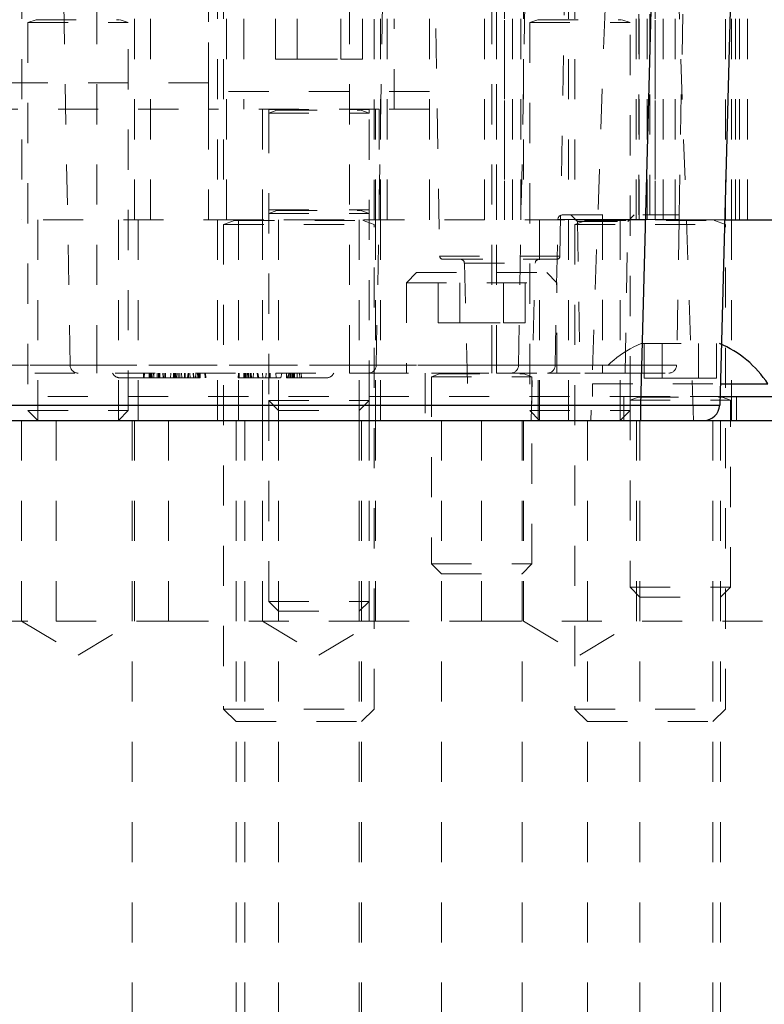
# Model space of a CAD drawing. Header units: inches. Extents: x 1802 to 2468, y -253 to -72.
# Tile 274 of 570: x 2074.34 to 2076.2, y -116.65 to -114.2. Entities that reach past the tile are written whole.
import ezdxf

# ---------------------------------------------------------------- set-up
doc = ezdxf.new("R2010")
doc.units = ezdxf.units.IN
doc.header["$LTSCALE"] = 0.5
doc.header["$MEASUREMENT"] = 0
doc.linetypes.add('HIDDEN', pattern=[0.225, 0.15, -0.075])
for name, color, linetype in [('DIE-M-S', 8, 'Continuous'), ('DIE-M-S3', 8, 'Continuous'), ('DSS-M-S', 53, 'Continuous'), ('SVD-M-S', 8, 'Continuous')]:
    doc.layers.add(name, color=color, linetype=linetype)

msp = doc.modelspace()

# ---------------------------------------------------------------- linework, layer by layer
at = {"layer": 'DIE-M-S', "linetype": 'HIDDEN', "lineweight": 18}
for p, q in [((2074.66941, -113.19667), (2074.66941, -114.69667)), ((2074.85891, -114.69667), (2074.85891, -113.19667)), ((2075.25916, -114.69667), (2075.25916, -113.19667)), ((2075.25916, -114.69667), (2075.25916, -113.19667)), ((2075.36416, -114.69667), (2075.36416, -113.19667)), ((2075.50166, -114.69667), (2075.50166, -113.19667)), ((2075.53166, -114.69667), (2075.53166, -113.19667)), ((2075.53166, -114.69667), (2075.53166, -113.19667)), ((2075.57166, -114.69667), (2075.57166, -113.19667)), ((2075.57166, -114.69667), (2075.57166, -113.19667)), ((2075.90666, -114.69667), (2075.90666, -113.19667)), ((2075.90666, -114.69667), (2075.90666, -113.19667)), ((2075.94666, -114.69667), (2075.94666, -113.19667)), ((2075.94666, -114.69667), (2075.94666, -113.19667)), ((2075.97666, -114.69667), (2075.97666, -113.19667)), ((2076.12666, -114.69667), (2076.12666, -113.19667)), ((2076.13666, -114.69667), (2076.13666, -113.19667)), ((2076.13666, -114.69667), (2076.13666, -113.19667)), ((2074.83616, -113.69667), (2074.83616, -114.69667)), ((2075.24216, -114.69667), (2075.24216, -113.69667)), ((2075.71116, -113.69667), (2075.71116, -114.69667)), ((2076.11716, -114.69667), (2076.11716, -113.69667)), ((2073.60194, -114.69667), (2076.09942, -114.69667))]:
    msp.add_line(p, q, dxfattribs=at)
at = {"layer": 'DIE-M-S', "linetype": 'Continuous', "lineweight": 25}
msp.add_line((2076.09942, -114.69667), (2080.28654, -114.69667), dxfattribs=at)
at = {"layer": 'DIE-M-S3', "linetype": 'HIDDEN', "lineweight": 18}
for p, q in [((2075.59166, -113.19667), (2075.59166, -114.69667)), ((2075.59166, -113.19667), (2075.59166, -114.69667)), ((2075.88666, -113.19667), (2075.88666, -114.69667)), ((2075.88666, -113.19667), (2075.88666, -114.69667)), ((2076.15666, -113.19667), (2076.15666, -114.69667)), ((2076.15666, -113.19667), (2076.15666, -114.69667)), ((2075.55166, -113.39948), (2075.55166, -114.69667)), ((2075.92666, -113.39948), (2075.92666, -114.69667)), ((2074.34866, -113.69667), (2074.34866, -114.69667)), ((2074.62966, -114.69667), (2074.62966, -113.69667)), ((2075.55166, -113.69667), (2075.55166, -114.69667)), ((2075.59866, -113.69667), (2075.59866, -114.69667)), ((2075.87966, -114.69667), (2075.87966, -113.69667)), ((2075.92666, -113.69667), (2075.92666, -114.69667)), ((2074.81416, -113.70371), (2074.81416, -114.35573)), ((2074.81416, -114.35573), (2074.81416, -113.84048)), ((2074.11416, -114.35573), (2074.81416, -114.35573)), ((2074.11416, -114.35573), (2074.81416, -114.35573)), ((2074.81416, -114.42167), (2074.81416, -114.35573)), ((2075.36416, -114.37771), (2074.81416, -114.37771)), ((2075.36416, -114.37771), (2074.81416, -114.37771)), ((2074.23916, -114.42167), (2074.81416, -114.42167)), ((2074.81416, -114.42167), (2074.81416, -114.69667)), ((2074.81416, -114.42167), (2074.81416, -114.69667)), ((2075.23916, -114.42167), (2074.81416, -114.42167)), ((2074.94866, -114.42167), (2074.94866, -114.69667)), ((2075.22966, -114.69667), (2075.22966, -114.42167)), ((2075.23916, -114.42167), (2075.23916, -114.69667)), ((2075.23916, -114.42167), (2075.23916, -114.69667)), ((2075.36416, -114.42167), (2075.23916, -114.42167)), ((2073.60194, -114.69667), (2076.09942, -114.69667)), ((2074.38866, -114.69667), (2074.38866, -115.19667)), ((2074.58966, -115.19667), (2074.58966, -114.69667)), ((2074.63916, -114.69667), (2074.63916, -115.19667)), ((2074.83616, -114.69667), (2074.83616, -115.19667)), ((2074.88916, -115.19667), (2074.88916, -114.69667)), ((2074.94866, -114.69667), (2074.94866, -115.19667)), ((2074.98866, -114.69667), (2074.98866, -115.19667)), ((2075.18966, -115.19667), (2075.18966, -114.69667)), ((2075.22966, -115.19667), (2075.22966, -114.69667)), ((2075.24216, -115.19667), (2075.24216, -114.69667)), ((2075.63866, -114.69667), (2075.63866, -115.19667)), ((2075.71116, -114.69667), (2075.71116, -115.19667)), ((2075.83966, -115.19667), (2075.83966, -114.69667)), ((2076.11716, -115.19667), (2076.11716, -114.69667))]:
    msp.add_line(p, q, dxfattribs=at)
at = {"layer": 'DIE-M-S3', "linetype": 'Continuous', "lineweight": 25}
msp.add_line((2076.09942, -114.69667), (2080.28654, -114.69667), dxfattribs=at)
at = {"layer": 'DSS-M-S', "linetype": 'Continuous', "lineweight": 25}
msp.add_line((2067.96416, -115.19667), (2085.46416, -115.19667), dxfattribs=at)
at = {"layer": 'DSS-M-S', "linetype": 'HIDDEN', "lineweight": 18}
for p, q in [((2074.34853, -115.19667), (2074.34853, -115.69667)), ((2074.43429, -115.69667), (2074.43429, -115.19667)), ((2074.62366, -115.19667), (2074.62366, -117.69667)), ((2074.62978, -115.69667), (2074.62978, -115.19667)), ((2074.71416, -115.69667), (2074.71416, -115.19667)), ((2074.88291, -115.19667), (2074.88291, -117.69667)), ((2074.90466, -117.69667), (2074.90466, -115.19667)), ((2074.94853, -115.19667), (2074.94853, -115.69667)), ((2074.98866, -115.19667), (2074.98866, -117.69667)), ((2075.18966, -117.69667), (2075.18966, -115.19667)), ((2075.19541, -117.69667), (2075.19541, -115.19667)), ((2075.21416, -115.69667), (2075.21416, -115.19667)), ((2075.22978, -115.69667), (2075.22978, -115.19667)), ((2075.39404, -115.19667), (2075.39404, -117.69667)), ((2075.49403, -115.69667), (2075.49403, -115.19667)), ((2075.59504, -117.69667), (2075.59504, -115.19667)), ((2075.59853, -115.19667), (2075.59853, -115.69667)), ((2075.75791, -115.19667), (2075.75791, -117.69667)), ((2075.87978, -115.69667), (2075.87978, -115.19667)), ((2075.88866, -115.19667), (2075.88866, -117.69667)), ((2076.07041, -117.69667), (2076.07041, -115.19667)), ((2076.08966, -117.69667), (2076.08966, -115.19667)), ((2070.26416, -115.69667), (2074.43429, -115.69667)), ((2074.34853, -115.69667), (2074.48916, -115.78117)), ((2074.43429, -115.69667), (2074.71416, -115.69667)), ((2074.48916, -115.78117), (2074.62978, -115.69667)), ((2074.71416, -115.69667), (2075.21416, -115.69667)), ((2074.94853, -115.69667), (2075.08916, -115.78117)), ((2075.08916, -115.78117), (2075.22978, -115.69667)), ((2075.21416, -115.69667), (2075.49403, -115.69667)), ((2075.49403, -115.69667), (2082.71416, -115.69667)), ((2075.59853, -115.69667), (2075.73916, -115.78117)), ((2075.73916, -115.78117), (2075.87978, -115.69667))]:
    msp.add_line(p, q, dxfattribs=at)
at = {"layer": 'SVD-M-S', "linetype": 'HIDDEN', "lineweight": 18}
for p, q in [((2074.46939, -115.05922), (2074.4364, -113.16898)), ((2074.53572, -115.05922), (2074.53572, -113.16898)), ((2075.16564, -115.05922), (2075.16564, -113.16898)), ((2075.23197, -115.05922), (2075.26496, -113.16898)), ((2075.51997, -115.05922), (2075.51997, -113.16898)), ((2075.53178, -115.05922), (2075.53178, -113.16898)), ((2075.5863, -115.05922), (2075.61929, -113.16898)), ((2075.88611, -114.68486), (2075.88611, -113.16898)), ((2075.91367, -114.68486), (2075.91367, -113.16898)), ((2075.91367, -114.68486), (2075.91367, -113.16898)), ((2075.98653, -114.68486), (2076.01299, -113.16898)), ((2075.36249, -113.2203), (2075.38985, -114.78736)), ((2075.68947, -114.78736), (2075.71682, -113.2203)), ((2075.9413, -113.2203), (2075.89055, -115.15833)), ((2074.85166, -113.69667), (2074.85166, -114.69707)), ((2075.22666, -114.69707), (2075.22666, -113.69667)), ((2075.72666, -113.69667), (2075.72666, -114.69707)), ((2076.10166, -114.69707), (2076.10166, -113.69667)), ((2075.8158, -113.77148), (2075.76604, -115.19667)), ((2076.02194, -115.19667), (2075.97217, -113.77148)), ((2074.98091, -114.29667), (2074.98091, -114.17167)), ((2075.03503, -114.29667), (2075.03503, -114.17167)), ((2075.14329, -114.29667), (2075.14329, -114.17167)), ((2075.19741, -114.29667), (2075.19741, -114.17167)), ((2074.38446, -114.19859), (2074.36416, -114.20598)), ((2074.36416, -114.20598), (2074.61416, -114.20598)), ((2074.36416, -114.20598), (2074.36416, -115.17217)), ((2074.38446, -114.19859), (2074.59207, -114.19859)), ((2074.61416, -114.20598), (2074.59386, -114.19859)), ((2074.61416, -115.17217), (2074.61416, -114.20598)), ((2074.90166, -114.19667), (2074.90166, -114.42167)), ((2075.27666, -114.42167), (2075.27666, -114.19667)), ((2075.63446, -114.19859), (2075.61416, -114.20598)), ((2075.61416, -114.20598), (2075.86416, -114.20598)), ((2075.61416, -114.20598), (2075.61416, -115.17217)), ((2075.63446, -114.19859), (2075.84207, -114.19859)), ((2075.86416, -114.20598), (2075.84386, -114.19859)), ((2075.86416, -115.13667), (2075.86416, -114.20598)), ((2074.98091, -114.29667), (2075.03503, -114.29667)), ((2075.03503, -114.29667), (2075.14329, -114.29667)), ((2075.14329, -114.29667), (2075.19741, -114.29667)), ((2074.96416, -114.42167), (2074.96416, -114.42207)), ((2074.96416, -114.42207), (2075.21416, -114.42207)), ((2074.96416, -114.42207), (2074.96416, -114.43098)), ((2074.98446, -114.42359), (2074.96416, -114.43098)), ((2074.96416, -114.43098), (2075.21416, -114.43098)), ((2074.96416, -114.43098), (2074.96416, -115.14717)), ((2074.98446, -114.42359), (2075.19207, -114.42359)), ((2075.21416, -114.43098), (2075.19386, -114.42359)), ((2075.21416, -114.42207), (2075.21416, -114.42167)), ((2075.21416, -114.43098), (2075.21416, -114.42207)), ((2075.21416, -115.14717), (2075.21416, -114.43098)), ((2074.96416, -114.67207), (2075.21416, -114.67207)), ((2074.98446, -114.67359), (2074.96416, -114.68098)), ((2074.98446, -114.67359), (2075.19207, -114.67359)), ((2075.21416, -114.68098), (2075.19386, -114.67359)), ((2074.85166, -114.69707), (2075.22666, -114.69707)), ((2074.87871, -114.69859), (2074.85166, -114.70844)), ((2074.87871, -114.69859), (2075.19781, -114.69859)), ((2074.96416, -114.68098), (2075.21416, -114.68098)), ((2075.22666, -114.70844), (2075.19961, -114.69859)), ((2075.67779, -115.05922), (2075.68412, -114.69647)), ((2075.68412, -114.69647), (2075.79556, -114.69647)), ((2075.79556, -114.69647), (2075.68412, -114.69647)), ((2075.69593, -114.68486), (2075.91367, -114.68486)), ((2075.71682, -114.68486), (2075.73285, -114.70089)), ((2075.72666, -114.69707), (2076.10166, -114.69707)), ((2075.75371, -114.69859), (2075.72666, -114.70844)), ((2075.73285, -114.70089), (2075.85828, -114.70089)), ((2075.73285, -114.70089), (2075.73944, -115.07856)), ((2075.75371, -114.69859), (2076.07281, -114.69859)), ((2075.79556, -114.69647), (2075.79556, -114.68486)), ((2075.79556, -114.69647), (2075.79556, -114.68486)), ((2075.79556, -114.69647), (2075.79556, -115.05922)), ((2075.79556, -114.69647), (2075.98633, -114.69647)), ((2075.79556, -114.69647), (2075.79556, -115.05922)), ((2075.98633, -114.69647), (2075.79556, -114.69647)), ((2075.85168, -115.07856), (2075.85828, -114.70089)), ((2075.85828, -114.70089), (2075.8743, -114.68486)), ((2075.91367, -114.68486), (2075.98653, -114.68486)), ((2075.98633, -114.69647), (2075.98, -115.05922)), ((2075.98633, -114.69647), (2075.98653, -114.68486)), ((2076.10166, -114.70844), (2076.07461, -114.69859)), ((2074.85166, -114.70844), (2075.22666, -114.70844)), ((2074.85166, -114.70844), (2074.85166, -115.91542)), ((2075.22666, -115.91542), (2075.22666, -114.70844)), ((2075.72666, -114.70844), (2076.10166, -114.70844)), ((2075.72666, -114.70844), (2075.72666, -115.91542)), ((2076.10166, -115.91542), (2076.10166, -114.70844)), ((2075.68947, -114.78736), (2075.38985, -114.78736)), ((2075.39772, -114.7951), (2075.6816, -114.7951)), ((2075.45133, -114.80468), (2075.62799, -114.80468)), ((2075.45133, -114.80468), (2075.46159, -115.19667)), ((2075.61772, -115.19667), (2075.62799, -114.80468)), ((2075.33204, -114.82856), (2075.30704, -114.85356)), ((2075.33204, -114.82856), (2075.65704, -114.82856)), ((2075.38628, -114.95356), (2075.38628, -114.82856)), ((2075.44041, -114.95356), (2075.44041, -114.82856)), ((2075.54866, -114.95356), (2075.54866, -114.82856)), ((2075.60279, -114.95356), (2075.60279, -114.82856)), ((2075.68204, -114.85356), (2075.65704, -114.82856)), ((2075.30704, -114.85356), (2075.68204, -114.85356)), ((2075.30704, -114.85356), (2075.30704, -115.07856)), ((2075.68204, -115.07856), (2075.68204, -114.85356)), ((2075.38628, -114.95356), (2075.44041, -114.95356)), ((2075.44041, -114.95356), (2075.54866, -114.95356)), ((2075.54866, -114.95356), (2075.60279, -114.95356)), ((2075.89166, -115.00467), (2076.08666, -115.00467)), ((2075.89909, -115.09167), (2075.89909, -115.00467)), ((2075.94413, -115.09167), (2075.94413, -115.00467)), ((2076.03419, -115.09167), (2076.03419, -115.00467)), ((2076.07923, -115.09167), (2076.07923, -115.00467)), ((2074.16958, -115.05922), (2074.46939, -115.05922)), ((2075.16564, -115.05922), (2074.18139, -115.05922)), ((2074.46939, -115.05922), (2074.53572, -115.05922)), ((2074.53572, -115.05922), (2074.53572, -115.07856)), ((2074.53572, -115.05922), (2075.51997, -115.05922)), ((2075.23197, -115.05922), (2075.16564, -115.05922)), ((2075.16564, -115.07856), (2075.16564, -115.05922)), ((2075.53178, -115.05922), (2075.23197, -115.05922)), ((2075.51997, -115.05922), (2075.5863, -115.05922)), ((2075.51997, -115.05922), (2075.51997, -115.07856)), ((2075.53178, -115.05922), (2075.53178, -115.07856)), ((2075.67779, -115.05922), (2075.53178, -115.05922)), ((2075.5863, -115.05922), (2075.67779, -115.05922)), ((2075.79556, -115.05922), (2075.67779, -115.05922)), ((2075.67779, -115.05922), (2075.79556, -115.05922)), ((2075.79556, -115.05922), (2075.79556, -115.07856)), ((2075.98, -115.05922), (2075.79556, -115.05922)), ((2075.79556, -115.05922), (2075.79556, -115.07856)), ((2075.79556, -115.05922), (2075.98, -115.05922)), ((2074.18139, -115.07856), (2075.16564, -115.07856)), ((2074.59313, -115.09037), (2074.6932, -115.09037)), ((2074.65248, -115.07856), (2074.65186, -115.09037)), ((2074.65248, -115.07856), (2074.65186, -115.09037)), ((2074.65248, -115.07856), (2074.65186, -115.09037)), ((2074.65445, -115.07856), (2074.65383, -115.09037)), ((2074.66601, -115.07856), (2074.66601, -115.09037)), ((2074.66854, -115.07856), (2074.66853, -115.09037)), ((2074.67059, -115.07856), (2074.67059, -115.09037)), ((2074.67093, -115.07856), (2074.67155, -115.09037)), ((2074.67272, -115.07856), (2074.67272, -115.09037)), ((2074.6729, -115.07856), (2074.67352, -115.09037)), ((2074.67683, -115.07856), (2074.67745, -115.09037)), ((2074.67822, -115.07856), (2074.67791, -115.09037)), ((2074.68613, -115.07856), (2074.68591, -115.09037)), ((2074.68923, -115.07856), (2074.68963, -115.09037)), ((2074.68982, -115.07856), (2074.68982, -115.09037)), ((2074.69076, -115.07856), (2074.69102, -115.09037)), ((2074.6932, -115.09037), (2074.6932, -115.07856)), ((2074.6932, -115.07856), (2074.6932, -115.09037)), ((2074.6932, -115.09037), (2075.00816, -115.09037)), ((2074.70046, -115.07856), (2074.70107, -115.09037)), ((2074.70356, -115.07856), (2074.70357, -115.09037)), ((2074.70664, -115.07856), (2074.70664, -115.09037)), ((2074.7199, -115.07856), (2074.71928, -115.09037)), ((2074.72704, -115.07856), (2074.72703, -115.09037)), ((2074.72879, -115.07856), (2074.72879, -115.09037)), ((2074.73002, -115.07856), (2074.73002, -115.09037)), ((2074.73085, -115.07856), (2074.73085, -115.09037)), ((2074.73146, -115.07856), (2074.73146, -115.09037)), ((2074.73516, -115.07856), (2074.73454, -115.09037)), ((2074.7385, -115.07856), (2074.7386, -115.09037)), ((2074.7385, -115.07856), (2074.7386, -115.09037)), ((2074.74303, -115.07856), (2074.74241, -115.09037)), ((2074.74666, -115.07856), (2074.74783, -115.09037)), ((2074.75398, -115.07856), (2074.75398, -115.09037)), ((2074.75557, -115.07856), (2074.75619, -115.09037)), ((2074.76333, -115.07856), (2074.7621, -115.09037)), ((2074.76447, -115.07856), (2074.76407, -115.09037)), ((2074.76772, -115.07856), (2074.76828, -115.09037)), ((2074.76772, -115.07856), (2074.76828, -115.09037)), ((2074.76772, -115.07856), (2074.76828, -115.09037)), ((2074.76772, -115.07856), (2074.76828, -115.09037)), ((2074.77605, -115.07856), (2074.77628, -115.09037)), ((2074.77694, -115.07856), (2074.7772, -115.09037)), ((2074.7824, -115.07856), (2074.78178, -115.09037)), ((2074.78634, -115.07856), (2074.78572, -115.09037)), ((2074.78881, -115.07856), (2074.78892, -115.09037)), ((2074.79, -115.07856), (2074.79, -115.09037)), ((2074.7914, -115.07856), (2074.79141, -115.09037)), ((2074.79332, -115.07856), (2074.79332, -115.09037)), ((2074.79344, -115.07856), (2074.79344, -115.09037)), ((2074.80479, -115.07856), (2074.80541, -115.09037)), ((2074.80675, -115.07856), (2074.80737, -115.09037)), ((2074.80675, -115.07856), (2074.80737, -115.09037)), ((2074.8887, -115.07856), (2074.88808, -115.09037)), ((2074.8887, -115.07856), (2074.88808, -115.09037)), ((2074.8887, -115.07856), (2074.88808, -115.09037)), ((2074.8887, -115.07856), (2074.88808, -115.09037)), ((2074.8887, -115.07856), (2074.88808, -115.09037)), ((2074.8887, -115.07856), (2074.88808, -115.09037)), ((2074.8887, -115.07856), (2074.88808, -115.09037)), ((2074.8887, -115.07856), (2074.88808, -115.09037)), ((2074.8887, -115.07856), (2074.88808, -115.09037)), ((2074.8887, -115.07856), (2074.88808, -115.09037)), ((2074.89067, -115.07856), (2074.89005, -115.09037)), ((2074.90202, -115.07856), (2074.90202, -115.09037)), ((2074.90221, -115.07856), (2074.9022, -115.09037)), ((2074.90482, -115.07856), (2074.90435, -115.09037)), ((2074.90538, -115.07856), (2074.90537, -115.09037)), ((2074.90538, -115.07856), (2074.90537, -115.09037)), ((2074.90547, -115.07856), (2074.90546, -115.09037)), ((2074.90547, -115.07856), (2074.90546, -115.09037)), ((2074.90566, -115.07856), (2074.90565, -115.09037)), ((2074.90575, -115.07856), (2074.90574, -115.09037)), ((2074.90651, -115.07856), (2074.90617, -115.09037)), ((2074.90661, -115.07856), (2074.9066, -115.09037)), ((2074.90661, -115.07856), (2074.9066, -115.09037)), ((2074.90695, -115.07856), (2074.90672, -115.09037)), ((2074.90688, -115.07856), (2074.90688, -115.09037)), ((2074.90688, -115.07856), (2074.90688, -115.09037)), ((2074.90736, -115.07856), (2074.90712, -115.09037)), ((2074.90814, -115.07856), (2074.90814, -115.09037)), ((2074.91109, -115.07856), (2074.9117, -115.09037)), ((2074.91168, -115.07856), (2074.91167, -115.09037)), ((2074.91305, -115.07856), (2074.91367, -115.09037)), ((2074.91367, -115.07856), (2074.91352, -115.09037)), ((2074.91368, -115.07856), (2074.91352, -115.09037)), ((2074.91367, -115.07856), (2074.91352, -115.09037)), ((2074.91747, -115.07856), (2074.9177, -115.09037)), ((2074.9183, -115.07856), (2074.91853, -115.09037)), ((2074.92043, -115.07856), (2074.9209, -115.09037)), ((2074.9261, -115.07856), (2074.92548, -115.09037)), ((2074.93525, -115.07856), (2074.9373, -115.09037)), ((2074.93687, -115.07856), (2074.93926, -115.09037)), ((2074.94849, -115.07856), (2074.94911, -115.09037)), ((2074.9576, -115.07856), (2074.95698, -115.09037)), ((2074.96621, -115.07856), (2074.96621, -115.09037)), ((2074.96642, -115.07856), (2074.96642, -115.09037)), ((2074.96704, -115.07856), (2074.96704, -115.09037)), ((2074.96726, -115.07856), (2074.96725, -115.09037)), ((2074.96725, -115.07856), (2074.96725, -115.09037)), ((2074.96725, -115.07856), (2074.96725, -115.09037)), ((2074.98195, -115.07856), (2074.98257, -115.09037)), ((2074.99644, -115.07856), (2074.99438, -115.09037)), ((2075.00816, -115.09037), (2075.00816, -115.07856)), ((2075.00816, -115.07856), (2075.00816, -115.09037)), ((2075.00816, -115.09037), (2075.10823, -115.09037)), ((2075.01509, -115.07856), (2075.01013, -115.09037)), ((2075.01394, -115.07856), (2075.0121, -115.09037)), ((2075.01637, -115.07856), (2075.01659, -115.09037)), ((2075.01655, -115.07856), (2075.01677, -115.09037)), ((2075.01862, -115.07856), (2075.018, -115.09037)), ((2075.02825, -115.09037), (2075.01899, -115.09037)), ((2075.02138, -115.07856), (2075.02154, -115.09037)), ((2075.02138, -115.07856), (2075.02154, -115.09037)), ((2075.02138, -115.07856), (2075.02154, -115.09037)), ((2075.02138, -115.07856), (2075.02154, -115.09037)), ((2075.02256, -115.07856), (2075.02194, -115.09037)), ((2075.02279, -115.07856), (2075.0228, -115.09037)), ((2075.02323, -115.07856), (2075.02323, -115.09037)), ((2075.02482, -115.07856), (2075.02483, -115.09037)), ((2075.02482, -115.07856), (2075.02483, -115.09037)), ((2075.02667, -115.07856), (2075.02668, -115.09037)), ((2075.02667, -115.07856), (2075.02668, -115.09037)), ((2075.02674, -115.07856), (2075.02708, -115.09037)), ((2075.02685, -115.07856), (2075.02686, -115.09037)), ((2075.02685, -115.07856), (2075.02686, -115.09037)), ((2075.02777, -115.07856), (2075.02825, -115.09037)), ((2075.0279, -115.07856), (2075.02791, -115.09037)), ((2075.0279, -115.07856), (2075.02791, -115.09037)), ((2075.03476, -115.07856), (2075.03498, -115.09037)), ((2075.04101, -115.07856), (2075.04163, -115.09037)), ((2075.04494, -115.07856), (2075.04556, -115.09037)), ((2075.04494, -115.07856), (2075.04556, -115.09037)), ((2075.04494, -115.07856), (2075.04556, -115.09037)), ((2075.04494, -115.07856), (2075.04556, -115.09037)), ((2075.04494, -115.07856), (2075.04556, -115.09037)), ((2075.04494, -115.07856), (2075.04556, -115.09037)), ((2075.16564, -115.07856), (2075.21229, -115.07856)), ((2075.21229, -115.07856), (2075.53178, -115.07856)), ((2075.35404, -115.07856), (2075.35404, -115.19667)), ((2075.36954, -115.07856), (2075.36954, -115.07896)), ((2075.36954, -115.07896), (2075.61954, -115.07896)), ((2075.38984, -115.08048), (2075.36954, -115.08787)), ((2075.36954, -115.08787), (2075.61954, -115.08787)), ((2075.36954, -115.08787), (2075.36954, -115.55406)), ((2075.38984, -115.08048), (2075.59745, -115.08048)), ((2075.53178, -115.07856), (2075.65811, -115.07856)), ((2075.61954, -115.08787), (2075.59923, -115.08048)), ((2075.61954, -115.07896), (2075.61954, -115.07856)), ((2075.61954, -115.55406), (2075.61954, -115.08787)), ((2075.63504, -115.19667), (2075.63504, -115.07856)), ((2075.65811, -115.07856), (2075.73944, -115.07856)), ((2075.85168, -115.07856), (2075.73944, -115.07856)), ((2075.85168, -115.07856), (2075.96032, -115.07856)), ((2075.89909, -115.09167), (2075.94413, -115.09167)), ((2075.94413, -115.09167), (2076.03419, -115.09167)), ((2076.03419, -115.09167), (2076.07923, -115.09167)), ((2075.77066, -115.10567), (2076.08871, -115.10567)), ((2075.77066, -115.10567), (2075.77066, -115.13667)), ((2073.61346, -115.13667), (2076.0879, -115.13667)), ((2075.84866, -115.13667), (2075.84866, -115.19667)), ((2075.86416, -115.13667), (2075.86416, -115.13707)), ((2075.86416, -115.13707), (2076.11416, -115.13707)), ((2075.86416, -115.14598), (2075.86416, -115.13707)), ((2075.88446, -115.13859), (2075.86416, -115.14598)), ((2075.88446, -115.13859), (2076.09207, -115.13859)), ((2076.11416, -115.14598), (2076.09386, -115.13859)), ((2076.11416, -115.13707), (2076.11416, -115.13667)), ((2076.12966, -115.19667), (2076.12966, -115.13667)), ((2075.89055, -115.15833), (2073.81081, -115.15833)), ((2074.96416, -115.14717), (2075.21416, -115.14717)), ((2074.96416, -115.14717), (2074.98866, -115.17167)), ((2074.96416, -115.14717), (2074.96416, -115.64717)), ((2075.18966, -115.17167), (2075.21416, -115.14717)), ((2075.21416, -115.19667), (2075.21416, -115.14717)), ((2075.86416, -115.14598), (2076.11416, -115.14598)), ((2075.86416, -115.14598), (2075.86416, -115.61217)), ((2075.89055, -115.15833), (2075.89055, -115.19667)), ((2076.11416, -115.61217), (2076.11416, -115.14598)), ((2074.36416, -115.17217), (2074.61416, -115.17217)), ((2074.36416, -115.17217), (2074.38866, -115.19667)), ((2074.58966, -115.19667), (2074.61416, -115.17217)), ((2074.98866, -115.17167), (2075.18966, -115.17167)), ((2075.61416, -115.17217), (2075.86416, -115.17217)), ((2075.61416, -115.17217), (2075.63866, -115.19667)), ((2075.83966, -115.19667), (2075.86416, -115.17217)), ((2075.36954, -115.55406), (2075.61954, -115.55406)), ((2075.36954, -115.55406), (2075.39404, -115.57856)), ((2075.59504, -115.57856), (2075.61954, -115.55406)), ((2075.39404, -115.57856), (2075.59504, -115.57856)), ((2075.86416, -115.61217), (2076.11416, -115.61217)), ((2075.86416, -115.61217), (2075.88866, -115.63667)), ((2076.08966, -115.63667), (2076.11416, -115.61217)), ((2074.96416, -115.64717), (2075.21416, -115.64717)), ((2074.96416, -115.64717), (2074.98866, -115.67167)), ((2075.18966, -115.67167), (2075.21416, -115.64717)), ((2075.88866, -115.63667), (2076.08966, -115.63667)), ((2074.98866, -115.67167), (2075.18966, -115.67167)), ((2074.85166, -115.91542), (2075.22666, -115.91542)), ((2074.85166, -115.91542), (2074.88291, -115.94667)), ((2075.19541, -115.94667), (2075.22666, -115.91542)), ((2075.72666, -115.91542), (2076.10166, -115.91542)), ((2075.72666, -115.91542), (2075.75791, -115.94667)), ((2076.07041, -115.94667), (2076.10166, -115.91542)), ((2074.88291, -115.94667), (2075.19541, -115.94667)), ((2075.75791, -115.94667), (2076.07041, -115.94667))]:
    msp.add_line(p, q, dxfattribs=at)
at = {"layer": 'SVD-M-S', "linetype": 'Continuous', "lineweight": 25}
for p, q in [((2075.89055, -115.15833), (2075.9413, -113.2203)), ((2076.13808, -113.2203), (2076.08733, -115.15833)), ((2076.08871, -115.10567), (2076.20766, -115.10567)), ((2076.0879, -115.13667), (2079.99554, -115.13667)), ((2073.81081, -115.15833), (2075.89055, -115.15833)), ((2075.89055, -115.19667), (2075.89055, -115.15833))]:
    msp.add_line(p, q, dxfattribs=at)
at = {"layer": 'SVD-M-S', "linetype": 'HIDDEN', "lineweight": 18}
for centre, radius, start, end in [((2074.98419, -114.42285), 0.000787, 290, 90), ((2075.19412, -114.42285), 0.000787, 90, 250), ((2074.98419, -114.67285), 0.000787, 290, 90), ((2075.19412, -114.67285), 0.000787, 90, 250), ((2074.87844, -114.69785), 0.000787, 290, 90), ((2075.19987, -114.69785), 0.000787, 90, 250), ((2075.69593, -114.69667), 0.01181, 90, 179), ((2075.75344, -114.69785), 0.000787, 290, 90), ((2076.07487, -114.69785), 0.000787, 90, 250), ((2075.39772, -114.78722), 0.00787, 181, 270), ((2075.44149, -114.80494), 0.00984, 1.5, 90), ((2075.63783, -114.80494), 0.00984, 90, 178.5), ((2075.6816, -114.78722), 0.00787, 270, 359), ((2075.99664, -115.25343), 0.27, 112.88177, 146.82246), ((2074.48908, -115.05888), 0.01969, 181, 270), ((2075.21229, -115.05888), 0.01969, 270, 359), ((2075.56662, -115.05888), 0.01969, 270, 359), ((2075.65811, -115.05888), 0.01969, 270, 359), ((2075.96032, -115.05888), 0.01969, 270, 359), ((2074.59313, -115.07069), 0.01969, 203.57818, 270), ((2075.10823, -115.07069), 0.01969, 270, 336.42182), ((2075.38957, -115.07974), 0.000787, 290, 90), ((2075.5995, -115.07974), 0.000787, 90, 250), ((2075.88419, -115.13785), 0.000787, 290, 90), ((2076.09412, -115.13785), 0.000787, 90, 250)]:
    msp.add_arc(centre, radius, start, end, dxfattribs=at)
at = {"layer": 'SVD-M-S', "linetype": 'Continuous', "lineweight": 25}
for centre, radius, start, end in [((2075.98167, -115.25343), 0.27, 33.17754, 67.11823), ((2076.04798, -115.1573), 0.03937, 270, 358.5)]:
    msp.add_arc(centre, radius, start, end, dxfattribs=at)
at = {"layer": 'SVD-M-S', "linetype": 'HIDDEN', "lineweight": 18}
for points, knots in [([(2074.90814, -115.09037), (2074.90538, -115.09037), (2074.89989, -115.09037), (2074.89255, -115.09037), (2074.88851, -115.09037), (2074.88823, -115.09037), (2074.88808, -115.09037)], [0, 0, 0, 0, 0.28101528, 0.5602589, 0.77960945, 1, 1, 1, 1]), ([(2075.02323, -115.09037), (2075.02547, -115.09037), (2075.02945, -115.09037), (2075.03329, -115.09037), (2075.03498, -115.09037)], [0, 0, 0, 0, 0.5602669, 1, 1, 1, 1]), ([(2076.08733, -115.15833), (2076.08653, -115.1584), (2076.08496, -115.15853), (2076.069, -115.15871), (2076.03321, -115.15879), (2075.97967, -115.15871), (2075.93043, -115.15853), (2075.90396, -115.1584), (2075.89055, -115.15833)], [0, 0, 0, 0, 0.1304144, 0.2574026, 0.5, 0.7425941, 0.8695831, 1, 1, 1, 1])]:
    msp.add_open_spline(points, degree=3, knots=knots, dxfattribs=at)
at = {"layer": 'SVD-M-S', "linetype": 'Continuous', "lineweight": 25}
msp.add_open_spline([(2075.89055, -115.15833), (2075.90396, -115.1584), (2075.93043, -115.15853), (2075.97967, -115.15871), (2076.03321, -115.15879), (2076.06899, -115.15871), (2076.08496, -115.15853), (2076.08653, -115.1584), (2076.08733, -115.15833)], degree=3, knots=[0, 0, 0, 0, 0.1304144, 0.2574026, 0.5, 0.7425941, 0.8695831, 1, 1, 1, 1], dxfattribs=at)

doc.saveas('drawing.dxf')
